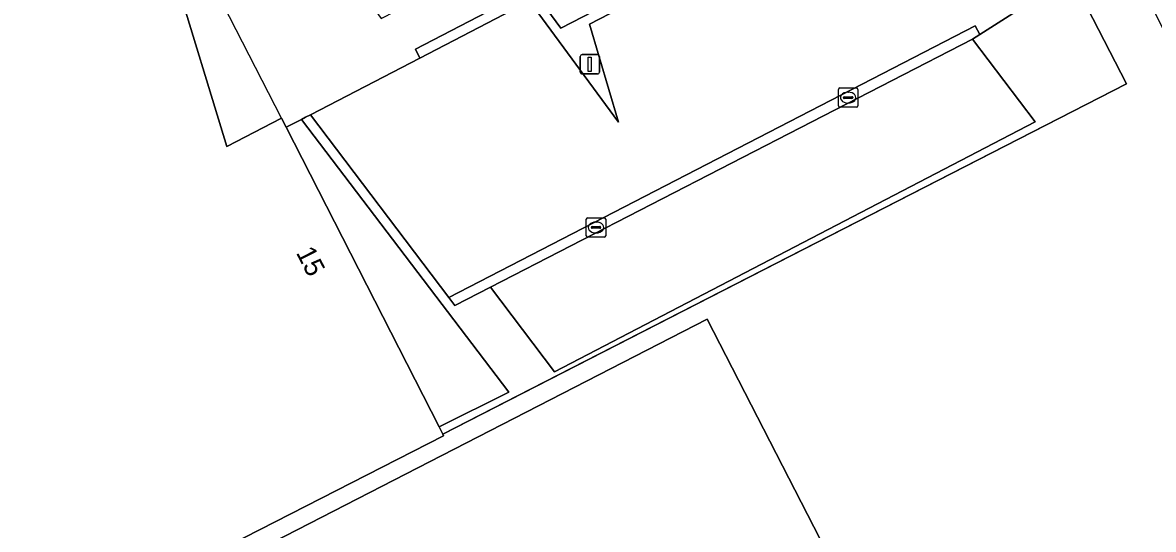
# Model space of a CAD drawing. Extents: x 158835 to 160077, y 386387 to 387778.
# Drawn here: x 159675.7 to 159734, y 387434.3 to 387460.5 of the extents above; entities that cross this region are included whole.
import ezdxf

# ---------------------------------------------------------------- set-up
doc = ezdxf.new("R2010")
doc.units = 0
for name, color, linetype in [('IMGEO_Groenvoorziening', 7, 'Continuous'), ('IMGEO_Hek', 7, 'Continuous'), ('IMGEO_Kolk', 7, 'Continuous'), ('IMGEO_Lichtmast', 7, 'Continuous'), ('IMGEO_Pand', 7, 'Continuous'), ('IMGEO_Pand_nummerreeks', 7, 'Continuous'), ('IMGEO_Pand_overbouw', 7, 'Continuous'), ('IMGEO_Parkeervlak_gesloten', 7, 'Continuous'), ('IMGEO_Rijbaan_lokaal_gesloten', 7, 'Continuous'), ('IMGEO_Rijbaan_lokaal_open', 7, 'Continuous'), ('IMGEO_Voetpad_open', 7, 'Continuous')]:
    doc.layers.add(name, color=color, linetype=linetype)

msp = doc.modelspace()

# ---------------------------------------------------------------- linework, layer by layer
at = {"layer": 'IMGEO_Groenvoorziening'}
for points in [[(159723.943, 387481.181), (159721.08, 387479.72), (159732.619, 387457.296), (159697.337, 387439.219), (159697.376, 387439.142), (159650.755, 387415.326), (159646.442, 387429.405), (159644.163, 387428.242), (159638.355, 387439.623), (159635.331, 387438.07), (159664.569, 387381.214), (159667.668, 387382.805), (159651.375, 387414.54), (159664.922, 387421.501), (159710.981, 387445.157), (159723.275, 387421.205), (159726.217, 387422.712), (159730.211, 387414.915), (159751.682, 387425.938)], [(159721.08, 387479.72), (159720.866, 387479.61), (159716.373, 387476.675), (159716.591, 387476.327), (159721.053, 387479.248), (159729.59, 387462.749), (159725.041, 387459.844), (159724.675, 387459.611), (159727.911, 387455.345), (159703.107, 387442.431), (159699.799, 387446.811), (159697.96, 387445.857), (159697.648, 387446.269), (159690.5, 387455.707), (159690.258, 387455.582), (159690.037, 387455.468), (159700.75, 387441.386), (159697.145, 387439.594), (159697.337, 387439.219), (159732.619, 387457.296)], [(159712.804, 387464.476), (159712.577, 387464.903), (159703.433, 387460.177), (159701.926, 387462.223), (159695.918, 387459.092), (159696.149, 387458.631), (159701.818, 387461.564), (159706.401, 387455.316), (159704.912, 387460.383)]]:
    msp.add_lwpolyline(points, close=True, dxfattribs=at)
at = {"layer": 'IMGEO_Hek'}
msp.add_lwpolyline([(159721.08, 387479.72), (159732.619, 387457.296), (159701.198, 387441.197), (159697.337, 387439.219)], dxfattribs=at)
at = {"layer": 'IMGEO_Kolk'}
for p, q in [((159717.751, 387456.165), (159717.751, 387457.017)), ((159717.826, 387457.091), (159718.678, 387457.091)), ((159718.239, 387456.871), (159718.264, 387456.871)), ((159718.752, 387457.017), (159718.752, 387456.165)), ((159718.678, 387456.091), (159717.826, 387456.091)), ((159718.01, 387456.585), (159718.01, 387456.597)), ((159718.448, 387456.548), (159718.05, 387456.548)), ((159718.053, 387456.634), (159718.451, 387456.634)), ((159718.262, 387456.311), (159718.237, 387456.311)), ((159718.494, 387456.597), (159718.494, 387456.585)), ((159704.741, 387449.463), (159704.741, 387450.315)), ((159704.816, 387450.389), (159705.668, 387450.389)), ((159705.742, 387450.315), (159705.742, 387449.463)), ((159705, 387449.883), (159705, 387449.895)), ((159705.438, 387449.846), (159705.04, 387449.846)), ((159705.043, 387449.932), (159705.441, 387449.932)), ((159705.229, 387450.169), (159705.254, 387450.169)), ((159705.484, 387449.895), (159705.484, 387449.883)), ((159705.668, 387449.389), (159704.816, 387449.389)), ((159705.252, 387449.609), (159705.227, 387449.609))]:
    msp.add_line(p, q, dxfattribs=at)
for points in [[(159717.751, 387456.165), (159717.751, 387457.017)], [(159717.826, 387457.091), (159718.678, 387457.091)], [(159718.752, 387457.017), (159718.752, 387456.165)], [(159718.678, 387456.091), (159717.826, 387456.091)], [(159704.741, 387449.463), (159704.741, 387450.315)], [(159704.816, 387450.389), (159705.668, 387450.389)], [(159705.742, 387450.315), (159705.742, 387449.463)], [(159705.668, 387449.389), (159704.816, 387449.389)]]:
    msp.add_lwpolyline(points, dxfattribs=at)
for centre, radius, start, end in [((159717.828, 387457.015), 0.0765, 91.55205, 178.44795), ((159717.828, 387457.015), 0.0765, 91.55205, 178.44795), ((159718.676, 387457.015), 0.0765, 1.55205, 88.44795), ((159718.676, 387457.015), 0.0765, 1.55205, 88.44795), ((159717.828, 387456.167), 0.0765, 181.55205, 268.44795), ((159717.828, 387456.167), 0.0765, 181.55205, 268.44795), ((159718.05, 387456.594), 0.0403, 85.87752, 175.75265), ((159718.047, 387456.584), 0.0366, 178.93798, 274.71019), ((159718.451, 387456.591), 0.043, 264.86636, 352.45326), ((159718.455, 387456.596), 0.0386, 1.73085, 96.63898), ((159718.676, 387456.167), 0.0765, 271.55205, 358.44795), ((159718.676, 387456.167), 0.0765, 271.55205, 358.44795), ((159704.818, 387450.313), 0.0765, 91.55205, 178.44795), ((159704.818, 387450.313), 0.0765, 91.55205, 178.44795), ((159705.666, 387450.313), 0.0765, 1.55205, 88.44795), ((159705.666, 387450.313), 0.0765, 1.55205, 88.44795), ((159705.04, 387449.892), 0.0403, 85.87752, 175.75265), ((159705.037, 387449.882), 0.0366, 178.93798, 274.71019), ((159705.441, 387449.889), 0.043, 264.86636, 352.45326), ((159705.445, 387449.894), 0.0386, 1.73085, 96.63898), ((159704.818, 387449.465), 0.0765, 181.55205, 268.44795), ((159704.818, 387449.465), 0.0765, 181.55205, 268.44795), ((159705.666, 387449.465), 0.0765, 271.55205, 358.44795), ((159705.666, 387449.465), 0.0765, 271.55205, 358.44795)]:
    msp.add_arc(centre, radius, start, end, dxfattribs=at)
for centre, major_axis, ratio, start_param, end_param in [((159718.238, 387456.591), (-0.387, 0.002), 0.722429, 4.712389, 7.853982), ((159718.263, 387456.591), (-0.39, 0.002), 0.717154, 1.570796, 4.712389), ((159705.228, 387449.889), (-0.387, 0.002), 0.722429, 4.712389, 7.853982), ((159705.253, 387449.889), (-0.39, 0.002), 0.717154, 1.570796, 4.712389)]:
    msp.add_ellipse(centre, major_axis=major_axis, ratio=ratio, start_param=start_param, end_param=end_param, dxfattribs=at)
at = {"layer": 'IMGEO_Lichtmast'}
for p, q in [((159704.425, 387457.91), (159704.425, 387458.71)), ((159704.425, 387458.71), (159704.425, 387457.91)), ((159704.525, 387458.81), (159705.315, 387458.81)), ((159705.315, 387458.81), (159704.525, 387458.81)), ((159705.415, 387458.71), (159705.415, 387457.91)), ((159705.415, 387457.91), (159705.415, 387458.71)), ((159705.315, 387457.81), (159704.525, 387457.81)), ((159704.525, 387457.81), (159705.315, 387457.81))]:
    msp.add_line(p, q, dxfattribs=at)
msp.add_lwpolyline([(159704.845, 387458.685), (159704.995, 387458.685), (159704.995, 387457.935), (159704.845, 387457.935), (159704.845, 387458.685)], dxfattribs=at)
for centre, start, end in [((159704.525, 387458.71), 90, 180), ((159704.525, 387458.71), 90, 180), ((159705.315, 387458.71), 0, 90), ((159705.315, 387458.71), 360, 90), ((159704.525, 387457.91), 180, 270), ((159704.525, 387457.91), 180, 270), ((159705.315, 387457.91), 270, 0), ((159705.315, 387457.91), 270, 0)]:
    msp.add_arc(centre, 0.1, start, end, dxfattribs=at)
at = {"layer": 'IMGEO_Pand'}
for points in [[(159689.247, 387455.058), (159689.009, 387455.524), (159686.189, 387454.068), (159683.524, 387462.823), (159681.078, 387470.858), (159681.006, 387471.095), (159680.971, 387471.209), (159680.952, 387471.272), (159634.334, 387447.502), (159638.355, 387439.623), (159644.163, 387428.242), (159646.442, 387429.405), (159650.755, 387415.326), (159697.376, 387439.142), (159697.337, 387439.219), (159697.145, 387439.594)], [(159730.211, 387414.915), (159726.217, 387422.712), (159723.275, 387421.205), (159710.981, 387445.157), (159664.922, 387421.501), (159651.375, 387414.54), (159667.668, 387382.805), (159669.14, 387379.939), (159709.813, 387400.82), (159708.425, 387403.51), (159731.68, 387412.046)]]:
    msp.add_lwpolyline(points, close=True, dxfattribs=at)
at = {"layer": 'IMGEO_Pand_overbouw'}
msp.add_lwpolyline([(159680.971, 387471.209), (159683.524, 387462.823), (159686.189, 387454.068), (159689.009, 387455.524)], close=True, dxfattribs=at)
at = {"layer": 'IMGEO_Parkeervlak_gesloten'}
msp.add_lwpolyline([(159724.675, 387459.611), (159699.799, 387446.811), (159703.107, 387442.431), (159727.911, 387455.345)], close=True, dxfattribs=at)
at = {"layer": 'IMGEO_Rijbaan_lokaal_gesloten'}
msp.add_lwpolyline([(159721.053, 387479.248), (159716.591, 387476.327), (159716.373, 387476.675), (159720.866, 387479.61), (159718.81, 387483.584), (159688.695, 387468.177), (159694.155, 387460.675), (159694.899, 387461.06), (159707.634, 387467.655), (159706.19, 387472.629), (159710.892, 387466.293), (159711.664, 387466.692), (159714.906, 387468.366), (159716.38, 387466.331), (159712.804, 387464.476), (159704.912, 387460.383), (159706.401, 387455.316), (159701.818, 387461.564), (159696.149, 387458.631), (159690.5, 387455.707), (159697.648, 387446.269), (159724.809, 387460.294), (159725.041, 387459.844), (159729.59, 387462.749)], close=True, dxfattribs=at)
at = {"layer": 'IMGEO_Rijbaan_lokaal_open'}
msp.add_lwpolyline([(159724.675, 387459.611), (159725.041, 387459.844), (159724.809, 387460.294), (159697.648, 387446.269), (159697.96, 387445.857), (159699.799, 387446.811)], close=True, dxfattribs=at)
at = {"layer": 'IMGEO_Voetpad_open'}
msp.add_lwpolyline([(159683.524, 387462.823), (159686.189, 387454.068), (159689.009, 387455.524), (159689.247, 387455.058), (159690.037, 387455.468), (159690.258, 387455.582), (159690.5, 387455.707), (159696.149, 387458.631), (159695.918, 387459.092), (159701.926, 387462.223), (159703.433, 387460.177), (159712.577, 387464.903)], dxfattribs=at)
msp.add_lwpolyline([(159690.037, 387455.468), (159689.247, 387455.058), (159697.145, 387439.594), (159700.75, 387441.386)], close=True, dxfattribs=at)

# ---------------------------------------------------------------- texts
at = {"layer": 'IMGEO_Pand_nummerreeks'}
msp.add_text('15', height=1, rotation=297.05486, dxfattribs=at).set_placement((159689.742, 387448.593))

doc.saveas('drawing.dxf')
